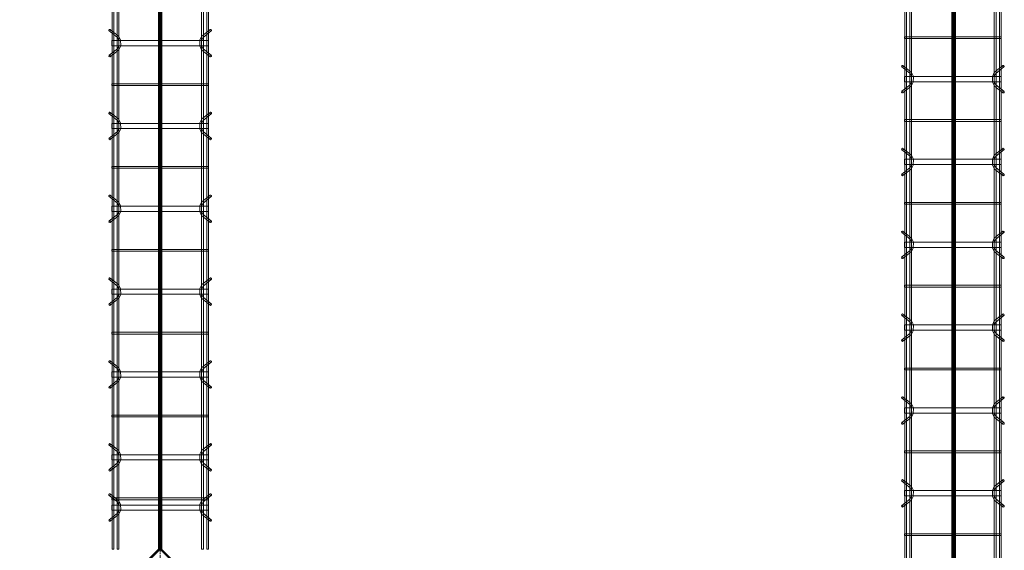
# Model space of a CAD drawing. Header units: inches. Extents: x -4136 to 1945, y -6639 to 12387.
# Tile 539 of 656: x -2194 to -2051, y 11555 to 11632. Entities that reach past the tile are written whole.
import ezdxf

# ---------------------------------------------------------------- set-up
doc = ezdxf.new("R2010")
doc.units = ezdxf.units.IN
doc.header["$MEASUREMENT"] = 0
doc.linetypes.add('Línea de rejilla', pattern=[0.875, 0.5, -0.125, 0.125, -0.125])
for name, color, linetype, lineweight in [('A-FLOR', 7, 'Continuous', 9), ('A-GENM', 7, 'Continuous', 9), ('S-BEAM', 7, 'Continuous', 9), ('S-GRID', 7, 'Continuous', 9)]:
    doc.layers.add(name, color=color, linetype=linetype, lineweight=lineweight)

# ---------------------------------------------------------------- blocks, each defined once
blk = doc.blocks.new('Dowel bar assembly - Dowel bar assembly-669756-SLAB ON GROUND JOINTS')
at = {"layer": 'S-BEAM', "color": 253, "true_color": 0xaaaaaa}
for p, q in [((2175, 1.98), (0, 1.98)), ((0, 1.72), (2175, 1.72)), ((1655.87, 1.99), (1655.87, -12.01)), ((1656.13, 1.99), (1655.87, 1.99)), ((1655.87, 1.99), (1656.13, 1.99)), ((1656.13, -12.01), (1656.13, 1.99)), ((1660.02, 2.23), (1660.97, 1.03)), ((1661.18, 1.19), (1660.23, 2.39)), ((1661.62, 1.99), (1661.62, -12.01)), ((1662.38, 1.99), (1661.62, 1.99)), ((1661.62, 1.99), (1662.38, 1.99)), ((1662.38, -12.01), (1662.38, 1.99)), ((1663.76, 2.39), (1662.81, 1.19)), ((1663.01, 1.03), (1663.96, 2.23)), ((1667.87, 1.99), (1667.87, -12.01)), ((1668.13, 1.99), (1667.87, 1.99)), ((1667.87, 1.99), (1668.13, 1.99)), ((1668.13, -12.01), (1668.13, 1.99)), ((1672.02, 2.23), (1672.97, 1.03)), ((1673.18, 1.19), (1672.23, 2.39)), ((1673.62, 1.99), (1673.62, -12.01)), ((1674.38, 1.99), (1673.62, 1.99)), ((1673.62, 1.99), (1674.38, 1.99)), ((1674.38, -12.01), (1674.38, 1.99)), ((1675.76, 2.39), (1674.81, 1.19)), ((1675.01, 1.03), (1675.96, 2.23)), ((1679.87, 1.99), (1679.87, -12.01)), ((1680.13, 1.99), (1679.87, 1.99)), ((1679.87, 1.99), (1680.13, 1.99)), ((1680.13, -12.01), (1680.13, 1.99)), ((1684.02, 2.23), (1684.97, 1.03)), ((1685.18, 1.19), (1684.23, 2.39)), ((1685.62, 1.99), (1685.62, -12.01)), ((1686.38, 1.99), (1685.62, 1.99)), ((1685.62, 1.99), (1686.38, 1.99)), ((1686.38, -12.01), (1686.38, 1.99)), ((1687.76, 2.39), (1686.81, 1.19)), ((1687.01, 1.03), (1687.96, 2.23)), ((1691.87, 1.99), (1691.87, -12.01)), ((1692.13, 1.99), (1691.87, 1.99)), ((1691.87, 1.99), (1692.13, 1.99)), ((1692.13, -12.01), (1692.13, 1.99)), ((1696.02, 2.23), (1696.97, 1.03)), ((1697.18, 1.19), (1696.23, 2.39)), ((1697.62, 1.99), (1697.62, -12.01)), ((1698.38, 1.99), (1697.62, 1.99)), ((1697.62, 1.99), (1698.38, 1.99)), ((1698.38, -12.01), (1698.38, 1.99)), ((1699.76, 2.39), (1698.81, 1.19)), ((1699.01, 1.03), (1699.96, 2.23)), ((1703.87, 1.99), (1703.87, -12.01)), ((1704.13, 1.99), (1703.87, 1.99)), ((1703.87, 1.99), (1704.13, 1.99)), ((1704.13, -12.01), (1704.13, 1.99)), ((1708.02, 2.23), (1708.97, 1.03)), ((1709.18, 1.19), (1708.23, 2.39)), ((1709.62, 1.99), (1709.62, -12.01)), ((1710.38, 1.99), (1709.62, 1.99)), ((1709.62, 1.99), (1710.38, 1.99)), ((1710.38, -12.01), (1710.38, 1.99)), ((1711.76, 2.39), (1710.81, 1.19)), ((1711.01, 1.03), (1711.96, 2.23)), ((1715.87, 1.99), (1715.87, -12.01)), ((1716.13, 1.99), (1715.87, 1.99)), ((1715.87, 1.99), (1716.13, 1.99)), ((1716.13, -12.01), (1716.13, 1.99)), ((1720.02, 2.23), (1720.97, 1.03)), ((1721.18, 1.19), (1720.23, 2.39)), ((1721.62, 1.99), (1721.62, -12.01)), ((1722.38, 1.99), (1721.62, 1.99)), ((1721.62, 1.99), (1722.38, 1.99)), ((1722.38, -12.01), (1722.38, 1.99)), ((1723.76, 2.39), (1722.81, 1.19)), ((1723.01, 1.03), (1723.96, 2.23)), ((1727.87, 1.99), (1727.87, -12.01)), ((1728.13, 1.99), (1727.87, 1.99)), ((1727.87, 1.99), (1728.13, 1.99)), ((1728.13, -12.01), (1728.13, 1.99)), ((2175, 1.25), (0, 1.25)), ((0, 0.99), (2175, 0.99)), ((2175, -11.01), (0, -11.01)), ((0, -11.27), (2175, -11.27)), ((1660.97, -11.05), (1660.02, -12.25)), ((1660.23, -12.41), (1661.18, -11.21)), ((1662.81, -11.21), (1663.76, -12.41)), ((1663.96, -12.25), (1663.01, -11.05)), ((1672.97, -11.05), (1672.02, -12.25)), ((1672.23, -12.41), (1673.18, -11.21)), ((1674.81, -11.21), (1675.76, -12.41)), ((1675.96, -12.25), (1675.01, -11.05)), ((1684.97, -11.05), (1684.02, -12.25)), ((1684.23, -12.41), (1685.18, -11.21)), ((1686.81, -11.21), (1687.76, -12.41)), ((1687.96, -12.25), (1687.01, -11.05)), ((1696.97, -11.05), (1696.02, -12.25)), ((1696.23, -12.41), (1697.18, -11.21)), ((1698.81, -11.21), (1699.76, -12.41)), ((1699.96, -12.25), (1699.01, -11.05)), ((1708.97, -11.05), (1708.02, -12.25)), ((1708.23, -12.41), (1709.18, -11.21)), ((1710.81, -11.21), (1711.76, -12.41)), ((1711.96, -12.25), (1711.01, -11.05)), ((1720.97, -11.05), (1720.02, -12.25)), ((1720.23, -12.41), (1721.18, -11.21)), ((1722.81, -11.21), (1723.76, -12.41)), ((1723.96, -12.25), (1723.01, -11.05)), ((2175, -11.74), (0, -11.74)), ((0, -12), (2175, -12)), ((1656.13, -12.01), (1655.87, -12.01)), ((1655.87, -12.01), (1656.13, -12.01)), ((1662.38, -12.01), (1661.62, -12.01)), ((1661.62, -12.01), (1662.38, -12.01)), ((1668.13, -12.01), (1667.87, -12.01)), ((1667.87, -12.01), (1668.13, -12.01)), ((1674.38, -12.01), (1673.62, -12.01)), ((1673.62, -12.01), (1674.38, -12.01)), ((1680.13, -12.01), (1679.87, -12.01)), ((1679.87, -12.01), (1680.13, -12.01)), ((1686.38, -12.01), (1685.62, -12.01)), ((1685.62, -12.01), (1686.38, -12.01)), ((1692.13, -12.01), (1691.87, -12.01)), ((1691.87, -12.01), (1692.13, -12.01)), ((1698.38, -12.01), (1697.62, -12.01)), ((1697.62, -12.01), (1698.38, -12.01)), ((1704.13, -12.01), (1703.87, -12.01)), ((1703.87, -12.01), (1704.13, -12.01)), ((1710.38, -12.01), (1709.62, -12.01)), ((1709.62, -12.01), (1710.38, -12.01)), ((1716.13, -12.01), (1715.87, -12.01)), ((1715.87, -12.01), (1716.13, -12.01)), ((1722.38, -12.01), (1721.62, -12.01)), ((1721.62, -12.01), (1722.38, -12.01)), ((1728.13, -12.01), (1727.87, -12.01)), ((1727.87, -12.01), (1728.13, -12.01))]:
    blk.add_line(p, q, dxfattribs=at)
at = {"layer": 'S-BEAM', "color": 253, "true_color": 0xaaaaaa, "flags": 128}
for points in [[(1660.97, 1.03), (1661.53, 0.73), (1662.39, 0.72), (1662.97, 0.99), (1663.01, 1.03)], [(1661.18, 1.19), (1661.62, 0.97), (1662.38, 0.98), (1662.81, 1.19)], [(1672.97, 1.03), (1673.53, 0.73), (1674.39, 0.72), (1674.97, 0.99), (1675.01, 1.03)], [(1673.18, 1.19), (1673.62, 0.97), (1674.38, 0.98), (1674.81, 1.19)], [(1684.97, 1.03), (1685.53, 0.73), (1686.39, 0.72), (1686.97, 0.99), (1687.01, 1.03)], [(1685.18, 1.19), (1685.62, 0.97), (1686.38, 0.98), (1686.81, 1.19)], [(1696.97, 1.03), (1697.53, 0.73), (1698.39, 0.72), (1698.97, 0.99), (1699.01, 1.03)], [(1697.18, 1.19), (1697.62, 0.97), (1698.38, 0.98), (1698.81, 1.19)], [(1708.97, 1.03), (1709.53, 0.73), (1710.39, 0.72), (1710.97, 0.99), (1711.01, 1.03)], [(1709.18, 1.19), (1709.62, 0.97), (1710.38, 0.98), (1710.81, 1.19)], [(1720.97, 1.03), (1721.53, 0.73), (1722.39, 0.72), (1722.97, 0.99), (1723.01, 1.03)], [(1721.18, 1.19), (1721.62, 0.97), (1722.38, 0.98), (1722.81, 1.19)], [(1660.97, -11.05), (1661.53, -10.75), (1662.39, -10.74), (1662.97, -11.01), (1663.01, -11.05)], [(1661.18, -11.21), (1661.62, -10.99), (1662.38, -11), (1662.81, -11.21)], [(1672.97, -11.05), (1673.53, -10.75), (1674.39, -10.74), (1674.97, -11.01), (1675.01, -11.05)], [(1673.18, -11.21), (1673.62, -10.99), (1674.38, -11), (1674.81, -11.21)], [(1684.97, -11.05), (1685.53, -10.75), (1686.39, -10.74), (1686.97, -11.01), (1687.01, -11.05)], [(1685.18, -11.21), (1685.62, -10.99), (1686.38, -11), (1686.81, -11.21)], [(1696.97, -11.05), (1697.53, -10.75), (1698.39, -10.74), (1698.97, -11.01), (1699.01, -11.05)], [(1697.18, -11.21), (1697.62, -10.99), (1698.38, -11), (1698.81, -11.21)], [(1708.97, -11.05), (1709.53, -10.75), (1710.39, -10.74), (1710.97, -11.01), (1711.01, -11.05)], [(1709.18, -11.21), (1709.62, -10.99), (1710.38, -11), (1710.81, -11.21)], [(1720.97, -11.05), (1721.53, -10.75), (1722.39, -10.74), (1722.97, -11.01), (1723.01, -11.05)], [(1721.18, -11.21), (1721.62, -10.99), (1722.38, -11), (1722.81, -11.21)]]:
    blk.add_lwpolyline(points, dxfattribs=at)
at = {"layer": 'S-BEAM', "color": 253, "true_color": 0xaaaaaa}
for centre, major_axis, start_param, end_param in [((1660.12, 2.31), (0.101, 0.08), 5.709265, 8.850858), ((1660.12, 2.31), (0.101, 0.08), 2.567673, 5.709265), ((1663.86, 2.31), (-0.101, 0.08), 3.715513, 6.857105), ((1663.86, 2.31), (-0.101, 0.08), 0.57392, 3.715513), ((1672.12, 2.31), (0.101, 0.08), 5.709265, 8.850858), ((1672.12, 2.31), (0.101, 0.08), 2.567673, 5.709265), ((1675.86, 2.31), (-0.101, 0.08), 3.715513, 6.857105), ((1675.86, 2.31), (-0.101, 0.08), 0.57392, 3.715513), ((1684.12, 2.31), (0.101, 0.08), 5.709265, 8.850858), ((1684.12, 2.31), (0.101, 0.08), 2.567673, 5.709265), ((1687.86, 2.31), (-0.101, 0.08), 3.715513, 6.857105), ((1687.86, 2.31), (-0.101, 0.08), 0.57392, 3.715513), ((1696.12, 2.31), (0.101, 0.08), 5.709265, 8.850858), ((1696.12, 2.31), (0.101, 0.08), 2.567673, 5.709265), ((1699.86, 2.31), (-0.101, 0.08), 3.715513, 6.857105), ((1699.86, 2.31), (-0.101, 0.08), 0.57392, 3.715513), ((1708.12, 2.31), (0.101, 0.08), 5.709265, 8.850858), ((1708.12, 2.31), (0.101, 0.08), 2.567673, 5.709265), ((1711.86, 2.31), (-0.101, 0.08), 3.715513, 6.857105), ((1711.86, 2.31), (-0.101, 0.08), 0.57392, 3.715513), ((1720.12, 2.31), (0.101, 0.08), 5.709265, 8.850858), ((1720.12, 2.31), (0.101, 0.08), 2.567673, 5.709265), ((1723.86, 2.31), (-0.101, 0.08), 3.715513, 6.857105), ((1723.86, 2.31), (-0.101, 0.08), 0.57392, 3.715513), ((1660.12, -12.33), (-0.101, 0.08), 3.715513, 6.857105), ((1660.12, -12.33), (-0.101, 0.08), 0.57392, 3.715513), ((1663.86, -12.33), (0.101, 0.08), 5.709265, 8.850858), ((1663.86, -12.33), (0.101, 0.08), 2.567673, 5.709265), ((1672.12, -12.33), (-0.101, 0.08), 3.715513, 6.857105), ((1672.12, -12.33), (-0.101, 0.08), 0.57392, 3.715513), ((1675.86, -12.33), (0.101, 0.08), 5.709265, 8.850858), ((1675.86, -12.33), (0.101, 0.08), 2.567673, 5.709265), ((1684.12, -12.33), (-0.101, 0.08), 3.715513, 6.857105), ((1684.12, -12.33), (-0.101, 0.08), 0.57392, 3.715513), ((1687.86, -12.33), (0.101, 0.08), 5.709265, 8.850858), ((1687.86, -12.33), (0.101, 0.08), 2.567673, 5.709265), ((1696.12, -12.33), (-0.101, 0.08), 3.715513, 6.857105), ((1696.12, -12.33), (-0.101, 0.08), 0.57392, 3.715513), ((1699.86, -12.33), (0.101, 0.08), 5.709265, 8.850858), ((1699.86, -12.33), (0.101, 0.08), 2.567673, 5.709265), ((1708.12, -12.33), (-0.101, 0.08), 3.715513, 6.857105), ((1708.12, -12.33), (-0.101, 0.08), 0.57392, 3.715513), ((1711.86, -12.33), (0.101, 0.08), 5.709265, 8.850858), ((1711.86, -12.33), (0.101, 0.08), 2.567673, 5.709265), ((1720.12, -12.33), (-0.101, 0.08), 3.715513, 6.857105), ((1720.12, -12.33), (-0.101, 0.08), 0.57392, 3.715513), ((1723.86, -12.33), (0.101, 0.08), 5.709265, 8.850858), ((1723.86, -12.33), (0.101, 0.08), 2.567673, 5.709265)]:
    blk.add_ellipse(centre, major_axis=major_axis, ratio=0.816528, start_param=start_param, end_param=end_param, dxfattribs=at)
blk = doc.blocks.new('Dowel bar assembly - Dowel bar assembly-676036-SLAB ON GROUND JOINTS')
at = {"layer": 'S-BEAM', "color": 253, "true_color": 0xaaaaaa}
for p, q in [((271.28, 1.98), (0, 1.98)), ((0, 1.72), (271.28, 1.72)), ((196.02, 2.23), (196.97, 1.03)), ((197.18, 1.19), (196.23, 2.39)), ((197.63, 1.99), (197.63, -12.01)), ((198.38, 1.99), (197.63, 1.99)), ((197.63, 1.99), (198.38, 1.99)), ((198.38, -12.01), (198.38, 1.99)), ((199.76, 2.39), (198.81, 1.19)), ((199.01, 1.03), (199.96, 2.23)), ((203.87, 1.99), (203.87, -12.01)), ((204.13, 1.99), (203.87, 1.99)), ((203.87, 1.99), (204.13, 1.99)), ((204.13, -12.01), (204.13, 1.99)), ((208.02, 2.23), (208.97, 1.03)), ((209.18, 1.19), (208.23, 2.39)), ((209.63, 1.99), (209.63, -12.01)), ((210.38, 1.99), (209.63, 1.99)), ((209.63, 1.99), (210.38, 1.99)), ((210.38, -12.01), (210.38, 1.99)), ((211.76, 2.39), (210.81, 1.19)), ((211.01, 1.03), (211.96, 2.23)), ((215.87, 1.99), (215.87, -12.01)), ((216.13, 1.99), (215.87, 1.99)), ((215.87, 1.99), (216.13, 1.99)), ((216.13, -12.01), (216.13, 1.99)), ((220.02, 2.23), (220.97, 1.03)), ((221.18, 1.19), (220.23, 2.39)), ((221.63, 1.99), (221.63, -12.01)), ((222.38, 1.99), (221.63, 1.99)), ((221.63, 1.99), (222.38, 1.99)), ((222.38, -12.01), (222.38, 1.99)), ((223.76, 2.39), (222.81, 1.19)), ((223.01, 1.03), (223.96, 2.23)), ((227.87, 1.99), (227.87, -12.01)), ((228.13, 1.99), (227.87, 1.99)), ((227.87, 1.99), (228.13, 1.99)), ((228.13, -12.01), (228.13, 1.99)), ((232.02, 2.23), (232.97, 1.03)), ((233.18, 1.19), (232.23, 2.39)), ((233.63, 1.99), (233.63, -12.01)), ((234.38, 1.99), (233.63, 1.99)), ((233.63, 1.99), (234.38, 1.99)), ((234.38, -12.01), (234.38, 1.99)), ((235.76, 2.39), (234.81, 1.19)), ((235.01, 1.03), (235.96, 2.23)), ((239.87, 1.99), (239.87, -12.01)), ((240.13, 1.99), (239.87, 1.99)), ((239.87, 1.99), (240.13, 1.99)), ((240.13, -12.01), (240.13, 1.99)), ((244.02, 2.23), (244.97, 1.03)), ((245.18, 1.19), (244.23, 2.39)), ((245.63, 1.99), (245.63, -12.01)), ((246.38, 1.99), (245.63, 1.99)), ((245.63, 1.99), (246.38, 1.99)), ((246.38, -12.01), (246.38, 1.99)), ((247.76, 2.39), (246.81, 1.19)), ((247.01, 1.03), (247.96, 2.23)), ((251.87, 1.99), (251.87, -12.01)), ((252.13, 1.99), (251.87, 1.99)), ((251.87, 1.99), (252.13, 1.99)), ((252.13, -12.01), (252.13, 1.99)), ((256.02, 2.23), (256.97, 1.03)), ((257.18, 1.19), (256.23, 2.39)), ((257.63, 1.99), (257.63, -12.01)), ((258.38, 1.99), (257.63, 1.99)), ((257.63, 1.99), (258.38, 1.99)), ((258.38, -12.01), (258.38, 1.99)), ((259.76, 2.39), (258.81, 1.19)), ((259.01, 1.03), (259.96, 2.23)), ((263.3, 2.23), (264.25, 1.03)), ((264.45, 1.19), (263.5, 2.39)), ((263.87, 1.99), (263.87, -12.01)), ((264.13, 1.99), (263.87, 1.99)), ((263.87, 1.99), (264.13, 1.99)), ((264.13, -12.01), (264.13, 1.99)), ((264.9, 1.99), (264.9, -12.01)), ((265.65, 1.99), (264.9, 1.99)), ((264.9, 1.99), (265.65, 1.99)), ((265.65, -12.01), (265.65, 1.99)), ((267.04, 2.39), (266.09, 1.19)), ((266.29, 1.03), (267.24, 2.23)), ((271.28, 1.98), (271.28, 1.72)), ((271.28, 1.72), (271.28, 1.98)), ((271.28, 1.25), (0, 1.25)), ((0, 0.99), (271.28, 0.99)), ((271.28, 0.99), (271.28, 1.25)), ((271.28, 1.25), (271.28, 0.99)), ((271.28, -11.01), (0, -11.01)), ((0, -11.27), (271.28, -11.27)), ((196.97, -11.05), (196.02, -12.25)), ((196.23, -12.41), (197.18, -11.21)), ((198.81, -11.21), (199.76, -12.41)), ((199.96, -12.25), (199.01, -11.05)), ((208.97, -11.05), (208.02, -12.25)), ((208.23, -12.41), (209.18, -11.21)), ((210.81, -11.21), (211.76, -12.41)), ((211.96, -12.25), (211.01, -11.05)), ((220.97, -11.05), (220.02, -12.25)), ((220.23, -12.41), (221.18, -11.21)), ((222.81, -11.21), (223.76, -12.41)), ((223.96, -12.25), (223.01, -11.05)), ((232.97, -11.05), (232.02, -12.25)), ((232.23, -12.41), (233.18, -11.21)), ((234.81, -11.21), (235.76, -12.41)), ((235.96, -12.25), (235.01, -11.05)), ((244.97, -11.05), (244.02, -12.25)), ((244.23, -12.41), (245.18, -11.21)), ((246.81, -11.21), (247.76, -12.41)), ((247.96, -12.25), (247.01, -11.05)), ((256.97, -11.05), (256.02, -12.25)), ((256.23, -12.41), (257.18, -11.21)), ((258.81, -11.21), (259.76, -12.41)), ((259.96, -12.25), (259.01, -11.05)), ((264.25, -11.05), (263.3, -12.25)), ((263.5, -12.41), (264.45, -11.21)), ((266.09, -11.21), (267.04, -12.41)), ((267.24, -12.25), (266.29, -11.05)), ((271.28, -11.27), (271.28, -11.01)), ((271.28, -11.01), (271.28, -11.27)), ((271.28, -11.74), (0, -11.74)), ((0, -12), (271.28, -12)), ((198.38, -12.01), (197.63, -12.01)), ((197.63, -12.01), (198.38, -12.01)), ((204.13, -12.01), (203.87, -12.01)), ((203.87, -12.01), (204.13, -12.01)), ((210.38, -12.01), (209.63, -12.01)), ((209.63, -12.01), (210.38, -12.01)), ((216.13, -12.01), (215.87, -12.01)), ((215.87, -12.01), (216.13, -12.01)), ((222.38, -12.01), (221.63, -12.01)), ((221.63, -12.01), (222.38, -12.01)), ((228.13, -12.01), (227.87, -12.01)), ((227.87, -12.01), (228.13, -12.01)), ((234.38, -12.01), (233.63, -12.01)), ((233.63, -12.01), (234.38, -12.01)), ((240.13, -12.01), (239.87, -12.01)), ((239.87, -12.01), (240.13, -12.01)), ((246.38, -12.01), (245.63, -12.01)), ((245.63, -12.01), (246.38, -12.01)), ((252.13, -12.01), (251.87, -12.01)), ((251.87, -12.01), (252.13, -12.01)), ((258.38, -12.01), (257.63, -12.01)), ((257.63, -12.01), (258.38, -12.01)), ((264.13, -12.01), (263.87, -12.01)), ((263.87, -12.01), (264.13, -12.01)), ((265.65, -12.01), (264.9, -12.01)), ((264.9, -12.01), (265.65, -12.01)), ((271.28, -12), (271.28, -11.74)), ((271.28, -11.74), (271.28, -12))]:
    blk.add_line(p, q, dxfattribs=at)
at = {"layer": 'S-BEAM', "color": 253, "true_color": 0xaaaaaa, "flags": 128}
for points in [[(196.97, 1.03), (197.53, 0.73), (198.39, 0.72), (198.97, 0.99), (199.01, 1.03)], [(197.18, 1.19), (197.62, 0.97), (198.38, 0.98), (198.81, 1.19)], [(208.97, 1.03), (209.53, 0.73), (210.39, 0.72), (210.97, 0.99), (211.01, 1.03)], [(209.18, 1.19), (209.62, 0.97), (210.38, 0.98), (210.81, 1.19)], [(220.97, 1.03), (221.53, 0.73), (222.39, 0.72), (222.97, 0.99), (223.01, 1.03)], [(221.18, 1.19), (221.62, 0.97), (222.38, 0.98), (222.81, 1.19)], [(232.97, 1.03), (233.53, 0.73), (234.39, 0.72), (234.97, 0.99), (235.01, 1.03)], [(233.18, 1.19), (233.62, 0.97), (234.38, 0.98), (234.81, 1.19)], [(244.97, 1.03), (245.53, 0.73), (246.39, 0.72), (246.97, 0.99), (247.01, 1.03)], [(245.18, 1.19), (245.62, 0.97), (246.38, 0.98), (246.81, 1.19)], [(256.97, 1.03), (257.53, 0.73), (258.39, 0.72), (258.97, 0.99), (259.01, 1.03)], [(257.18, 1.19), (257.62, 0.97), (258.38, 0.98), (258.81, 1.19)], [(264.25, 1.03), (264.8, 0.73), (265.66, 0.72), (266.25, 0.99), (266.29, 1.03)], [(264.45, 1.19), (264.9, 0.97), (265.66, 0.98), (266.09, 1.19)], [(196.97, -11.05), (197.53, -10.75), (198.39, -10.74), (198.97, -11.01), (199.01, -11.05)], [(197.18, -11.21), (197.62, -10.99), (198.38, -11), (198.81, -11.21)], [(208.97, -11.05), (209.53, -10.75), (210.39, -10.74), (210.97, -11.01), (211.01, -11.05)], [(209.18, -11.21), (209.62, -10.99), (210.38, -11), (210.81, -11.21)], [(220.97, -11.05), (221.53, -10.75), (222.39, -10.74), (222.97, -11.01), (223.01, -11.05)], [(221.18, -11.21), (221.62, -10.99), (222.38, -11), (222.81, -11.21)], [(232.97, -11.05), (233.53, -10.75), (234.39, -10.74), (234.97, -11.01), (235.01, -11.05)], [(233.18, -11.21), (233.62, -10.99), (234.38, -11), (234.81, -11.21)], [(244.97, -11.05), (245.53, -10.75), (246.39, -10.74), (246.97, -11.01), (247.01, -11.05)], [(245.18, -11.21), (245.62, -10.99), (246.38, -11), (246.81, -11.21)], [(256.97, -11.05), (257.53, -10.75), (258.39, -10.74), (258.97, -11.01), (259.01, -11.05)], [(257.18, -11.21), (257.62, -10.99), (258.38, -11), (258.81, -11.21)], [(264.25, -11.05), (264.8, -10.75), (265.66, -10.74), (266.25, -11.01), (266.29, -11.05)], [(264.45, -11.21), (264.9, -10.99), (265.66, -11), (266.09, -11.21)]]:
    blk.add_lwpolyline(points, dxfattribs=at)
at = {"layer": 'S-BEAM', "color": 253, "true_color": 0xaaaaaa}
for centre, major_axis, start_param, end_param in [((196.12, 2.31), (0.101, 0.08), 5.709265, 8.850858), ((196.12, 2.31), (0.101, 0.08), 2.567673, 5.709265), ((199.86, 2.31), (-0.101, 0.08), 3.715513, 6.857105), ((199.86, 2.31), (-0.101, 0.08), 0.57392, 3.715513), ((208.12, 2.31), (0.101, 0.08), 5.709265, 8.850858), ((208.12, 2.31), (0.101, 0.08), 2.567673, 5.709265), ((211.86, 2.31), (-0.101, 0.08), 3.715513, 6.857105), ((211.86, 2.31), (-0.101, 0.08), 0.57392, 3.715513), ((220.12, 2.31), (0.101, 0.08), 5.709265, 8.850858), ((220.12, 2.31), (0.101, 0.08), 2.567673, 5.709265), ((223.86, 2.31), (-0.101, 0.08), 3.715513, 6.857105), ((223.86, 2.31), (-0.101, 0.08), 0.57392, 3.715513), ((232.12, 2.31), (0.101, 0.08), 5.709265, 8.850858), ((232.12, 2.31), (0.101, 0.08), 2.567673, 5.709265), ((235.86, 2.31), (-0.101, 0.08), 3.715513, 6.857105), ((235.86, 2.31), (-0.101, 0.08), 0.57392, 3.715513), ((244.12, 2.31), (0.101, 0.08), 5.709265, 8.850858), ((244.12, 2.31), (0.101, 0.08), 2.567673, 5.709265), ((247.86, 2.31), (-0.101, 0.08), 3.715513, 6.857105), ((247.86, 2.31), (-0.101, 0.08), 0.57392, 3.715513), ((256.12, 2.31), (0.101, 0.08), 5.709265, 8.850858), ((256.12, 2.31), (0.101, 0.08), 2.567673, 5.709265), ((259.86, 2.31), (-0.101, 0.08), 3.715513, 6.857105), ((259.86, 2.31), (-0.101, 0.08), 0.57392, 3.715513), ((263.4, 2.31), (0.101, 0.08), 5.709265, 8.850858), ((263.4, 2.31), (0.101, 0.08), 2.567673, 5.709265), ((267.14, 2.31), (-0.101, 0.08), 3.715513, 6.857105), ((267.14, 2.31), (-0.101, 0.08), 0.57392, 3.715513), ((196.12, -12.33), (-0.101, 0.08), 3.715513, 6.857105), ((196.12, -12.33), (-0.101, 0.08), 0.57392, 3.715513), ((199.86, -12.33), (0.101, 0.08), 5.709265, 8.850858), ((199.86, -12.33), (0.101, 0.08), 2.567673, 5.709265), ((208.12, -12.33), (-0.101, 0.08), 3.715513, 6.857105), ((208.12, -12.33), (-0.101, 0.08), 0.57392, 3.715513), ((211.86, -12.33), (0.101, 0.08), 5.709265, 8.850858), ((211.86, -12.33), (0.101, 0.08), 2.567673, 5.709265), ((220.12, -12.33), (-0.101, 0.08), 3.715513, 6.857105), ((220.12, -12.33), (-0.101, 0.08), 0.57392, 3.715513), ((223.86, -12.33), (0.101, 0.08), 5.709265, 8.850858), ((223.86, -12.33), (0.101, 0.08), 2.567673, 5.709265), ((232.12, -12.33), (-0.101, 0.08), 3.715513, 6.857105), ((232.12, -12.33), (-0.101, 0.08), 0.57392, 3.715513), ((235.86, -12.33), (0.101, 0.08), 5.709265, 8.850858), ((235.86, -12.33), (0.101, 0.08), 2.567673, 5.709265), ((244.12, -12.33), (-0.101, 0.08), 3.715513, 6.857105), ((244.12, -12.33), (-0.101, 0.08), 0.57392, 3.715513), ((247.86, -12.33), (0.101, 0.08), 5.709265, 8.850858), ((247.86, -12.33), (0.101, 0.08), 2.567673, 5.709265), ((256.12, -12.33), (-0.101, 0.08), 3.715513, 6.857105), ((256.12, -12.33), (-0.101, 0.08), 0.57392, 3.715513), ((259.86, -12.33), (0.101, 0.08), 5.709265, 8.850858), ((259.86, -12.33), (0.101, 0.08), 2.567673, 5.709265), ((263.4, -12.33), (-0.101, 0.08), 3.715513, 6.857105), ((263.4, -12.33), (-0.101, 0.08), 0.57392, 3.715513), ((267.14, -12.33), (0.101, 0.08), 5.709265, 8.850858), ((267.14, -12.33), (0.101, 0.08), 2.567673, 5.709265)]:
    blk.add_ellipse(centre, major_axis=major_axis, ratio=0.816528, start_param=start_param, end_param=end_param, dxfattribs=at)

msp = doc.modelspace()

# ---------------------------------------------------------------- hatches: boundary and pattern name
at = {"layer": 'A-GENM', "true_color": 0x0000ff}
for points in [[(-2058.15717, 12077.1894), (-2058.15717, 12076.87444), (-2058.15717, 9901.50436), (-2058.15717, 9901.1894), (-2058.58036, 9901.1894), (-2058.58036, 9901.50436), (-2058.58036, 12076.87444), (-2058.58036, 12077.1894)], [(-2058.52059, 9901.1894), (-2058.52059, 9901.50436), (-2058.52059, 12076.87444), (-2058.52059, 12077.1894), (-2058.12689, 12077.1894), (-2058.12689, 12076.87444), (-2058.12689, 9901.50436), (-2058.12689, 9901.1894)], [(-2058.15869, 12077.1894), (-2058.15869, 12076.87444), (-2058.15869, 9901.50436), (-2058.15869, 9901.1894), (-2058.50273, 9901.1894), (-2058.50273, 9901.50436), (-2058.50273, 12076.87444), (-2058.50273, 12077.1894)], [(-2058.07181, 12077.1894), (-2058.07181, 12076.87444), (-2058.07181, 9901.50436), (-2058.07181, 9901.1894), (-2058.49348, 9901.1894), (-2058.49348, 9901.50436), (-2058.49348, 12076.87444), (-2058.49348, 12077.1894)], [(-2058.2803, 12077.1894), (-2058.2803, 12076.87444), (-2058.2803, 9901.50436), (-2058.2803, 9901.1894), (-2058.36718, 9901.1894), (-2058.36718, 9901.50436), (-2058.36718, 12076.87444), (-2058.36718, 12077.1894)], [(-2058.07029, 12077.1894), (-2058.07029, 12076.87444), (-2058.07029, 9901.50436), (-2058.07029, 9901.1894), (-2058.2803, 9901.1894), (-2058.2803, 9901.50436), (-2058.2803, 12076.87444), (-2058.2803, 12077.1894)], [(-2173.15717, 11827.03239), (-2173.15717, 11555.48818), (-2173.32374, 11555.65475), (-2173.53929, 11555.43919), (-2173.58036, 11555.43919), (-2173.58036, 11827.03239)], [(-2173.12689, 11827.03239), (-2173.12689, 11555.4579), (-2173.32374, 11555.65475), (-2173.52059, 11555.4579), (-2173.52059, 11827.03239)], [(-2173.15869, 11827.03239), (-2173.15869, 11555.4897), (-2173.32374, 11555.65475), (-2173.50273, 11555.47576), (-2173.50273, 11827.03239)], [(-2173.07181, 11827.03239), (-2173.07181, 11555.43919), (-2173.10818, 11555.43919), (-2173.32374, 11555.65475), (-2173.49348, 11555.485), (-2173.49348, 11827.03239)], [(-2173.2803, 11827.03239), (-2173.2803, 11555.61131), (-2173.32374, 11555.65475), (-2173.36718, 11555.61131), (-2173.36718, 11827.03239)], [(-2173.07029, 11827.03239), (-2173.07029, 11555.43919), (-2173.10818, 11555.43919), (-2173.2803, 11555.61131), (-2173.2803, 11827.03239)]]:
    msp.add_hatch(color=5, dxfattribs=at).paths.add_polyline_path(points, flags=0)
at = {"layer": 'A-GENM', "true_color": 0xff0000}
for points in [[(-2173.32374, 11555.65475), (-2173.12689, 11555.4579), (-2173.10103, 11555.43204), (-2173.32374, 11555.20933), (-2193.34367, 11535.1894), (-2193.45502, 11535.07804), (-2193.67773, 11535.30075), (-2193.59224, 11535.38625), (-2173.52059, 11555.4579)], [(-2173.32374, 11555.65475), (-2173.2803, 11555.61131), (-2173.10103, 11555.43204), (-2173.32374, 11555.20933), (-2193.34367, 11535.1894), (-2193.45502, 11535.07804), (-2193.67773, 11535.30075), (-2173.36718, 11555.61131)], [(-2153.19245, 11535.07804), (-2153.30381, 11535.1894), (-2173.32374, 11555.20933), (-2173.10103, 11555.43204), (-2153.05524, 11535.38625), (-2152.96974, 11535.30075)], [(-2153.19245, 11535.07804), (-2153.30381, 11535.1894), (-2173.32374, 11555.20933), (-2173.10103, 11555.43204), (-2152.96974, 11535.30075)]]:
    msp.add_hatch(color=1, dxfattribs=at).paths.add_polyline_path(points, flags=0)

# ---------------------------------------------------------------- linework, layer by layer
at = {"layer": 'A-FLOR'}
for p, q in [((-2193.56638, 11535.1894), (-2173.32374, 11555.43204)), ((-2173.32374, 11555.43204), (-2153.0811, 11535.1894))]:
    msp.add_line(p, q, dxfattribs=at)
at = {"layer": 'A-GENM', "color": 5, "true_color": 0x0000ff}
for p, q in [((-2058.58036, 9901.50436), (-2058.58036, 12076.87444)), ((-2058.52059, 12076.87444), (-2058.52059, 9901.50436)), ((-2058.52059, 12076.87444), (-2058.52059, 9901.50436)), ((-2058.50273, 12076.87444), (-2058.50273, 9901.50436)), ((-2058.49348, 9901.50436), (-2058.49348, 12076.87444)), ((-2058.48122, 9901.50436), (-2058.48122, 12076.87444)), ((-2058.48122, 12076.87444), (-2058.48122, 9901.50436)), ((-2058.41585, 9901.50436), (-2058.41585, 12076.87444)), ((-2058.36718, 9901.50436), (-2058.36718, 12076.87444)), ((-2058.2803, 12076.87444), (-2058.2803, 9901.50436)), ((-2058.16626, 9901.50436), (-2058.16626, 12076.87444)), ((-2058.16626, 9901.50436), (-2058.16626, 12076.87444)), ((-2058.15869, 9901.50436), (-2058.15869, 12076.87444)), ((-2058.15717, 9901.50436), (-2058.15717, 12076.87444)), ((-2058.12689, 12076.87444), (-2058.12689, 9901.50436)), ((-2058.12689, 12076.87444), (-2058.12689, 9901.50436)), ((-2058.07181, 9901.50436), (-2058.07181, 12076.87444)), ((-2058.07029, 9901.50436), (-2058.07029, 12076.87444)), ((-2173.58036, 11555.43919), (-2173.58036, 11827.03239)), ((-2173.52059, 11827.03239), (-2173.52059, 11555.4579)), ((-2173.52059, 11827.03239), (-2173.52059, 11555.4579)), ((-2173.50273, 11827.03239), (-2173.50273, 11555.47576)), ((-2173.49348, 11555.485), (-2173.49348, 11827.03239)), ((-2173.48122, 11555.49727), (-2173.48122, 11827.03239)), ((-2173.48122, 11827.03239), (-2173.48122, 11555.49727)), ((-2173.41585, 11555.56264), (-2173.41585, 11827.03239)), ((-2173.36718, 11555.61131), (-2173.36718, 11827.03239)), ((-2173.2803, 11827.03239), (-2173.2803, 11555.61131)), ((-2173.16626, 11555.49727), (-2173.16626, 11827.03239)), ((-2173.16626, 11555.49727), (-2173.16626, 11827.03239)), ((-2173.15869, 11555.4897), (-2173.15869, 11827.03239)), ((-2173.15717, 11555.48818), (-2173.15717, 11827.03239)), ((-2173.12689, 11827.03239), (-2173.12689, 11555.4579)), ((-2173.12689, 11827.03239), (-2173.12689, 11555.4579)), ((-2173.07181, 11555.43919), (-2173.07181, 11827.03239)), ((-2173.07029, 11555.43919), (-2173.07029, 11827.03239)), ((-2173.58036, 11555.43919), (-2173.53929, 11555.43919)), ((-2173.53929, 11555.43919), (-2173.58036, 11555.43919)), ((-2173.32374, 11555.65475), (-2173.53929, 11555.43919)), ((-2173.53929, 11555.43919), (-2173.32374, 11555.65475)), ((-2173.48122, 11555.49727), (-2173.52059, 11555.4579)), ((-2173.50273, 11555.47576), (-2173.32374, 11555.65475)), ((-2173.50273, 11555.47576), (-2173.41585, 11555.56264)), ((-2173.32374, 11555.65475), (-2173.49348, 11555.485)), ((-2173.49348, 11555.485), (-2173.32374, 11555.65475)), ((-2173.32374, 11555.65475), (-2173.41585, 11555.56264)), ((-2173.32374, 11555.65475), (-2173.36718, 11555.61131)), ((-2173.36718, 11555.61131), (-2173.32374, 11555.65475)), ((-2173.10818, 11555.43919), (-2173.32374, 11555.65475)), ((-2173.32374, 11555.65475), (-2173.10818, 11555.43919)), ((-2173.10818, 11555.43919), (-2173.32374, 11555.65475)), ((-2173.32374, 11555.65475), (-2173.15869, 11555.4897)), ((-2173.15869, 11555.4897), (-2173.32374, 11555.65475)), ((-2173.32374, 11555.65475), (-2173.15717, 11555.48818)), ((-2173.15717, 11555.48818), (-2173.32374, 11555.65475)), ((-2173.32374, 11555.65475), (-2173.2803, 11555.61131)), ((-2173.2803, 11555.61131), (-2173.10818, 11555.43919)), ((-2173.12689, 11555.4579), (-2173.16626, 11555.49727)), ((-2173.07181, 11555.43919), (-2173.10818, 11555.43919)), ((-2173.10818, 11555.43919), (-2173.07181, 11555.43919)), ((-2173.07029, 11555.43919), (-2173.10818, 11555.43919)), ((-2173.10818, 11555.43919), (-2173.07029, 11555.43919))]:
    msp.add_line(p, q, dxfattribs=at)
at = {"layer": 'A-GENM', "color": 1, "true_color": 0xff0000}
for p, q in [((-2193.67773, 11535.30075), (-2173.36718, 11555.61131)), ((-2173.50273, 11555.47576), (-2193.67773, 11535.30075)), ((-2193.63161, 11535.34688), (-2173.48122, 11555.49727)), ((-2173.52059, 11555.4579), (-2193.59224, 11535.38625)), ((-2173.41585, 11555.56264), (-2173.50273, 11555.47576)), ((-2173.32374, 11555.65475), (-2173.41585, 11555.56264)), ((-2173.36718, 11555.61131), (-2173.32374, 11555.65475)), ((-2173.32374, 11555.65475), (-2173.2803, 11555.61131)), ((-2173.10103, 11555.43204), (-2173.32374, 11555.65475)), ((-2173.2803, 11555.61131), (-2173.10103, 11555.43204)), ((-2173.10103, 11555.43204), (-2173.16626, 11555.49727)), ((-2173.12689, 11555.4579), (-2173.10103, 11555.43204)), ((-2173.10103, 11555.43204), (-2153.01587, 11535.34688)), ((-2153.05524, 11535.38625), (-2173.10103, 11555.43204)), ((-2173.10103, 11555.43204), (-2152.96974, 11535.30075)), ((-2152.96974, 11535.30075), (-2173.10103, 11555.43204))]:
    msp.add_line(p, q, dxfattribs=at)
at = {"layer": 'S-GRID', "color": 253, "linetype": 'Línea de rejilla', "true_color": 0xaaaaaa}
msp.add_line((-2173.32374, 9772.6103), (-2173.32374, 12288.55505), dxfattribs=at)

# ---------------------------------------------------------------- block references
at = {"layer": 'S-BEAM', "color": 253, "true_color": 0xaaaaaa}
for name, p, rotation in [('Dowel bar assembly - Dowel bar assembly-669756-SLAB ON GROUND JOINTS', (-2063.43092, 9901.50636), 89.99999999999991), ('Dowel bar assembly - Dowel bar assembly-676036-SLAB ON GROUND JOINTS', (-2168.29866, 11826.70916), 269.9999999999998)]:
    msp.add_blockref(name, p, dxfattribs=dict(at, rotation=rotation))

doc.saveas('drawing.dxf')
